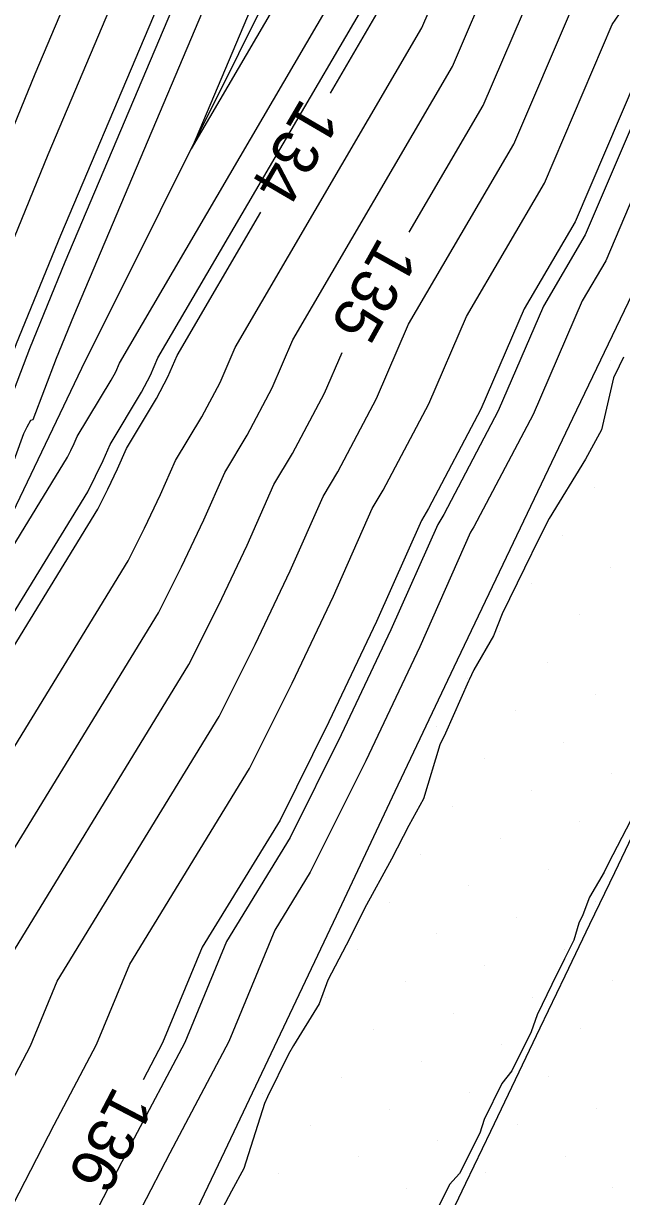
# Model space of a CAD drawing. Extents: x 2354170 to 2357230, y 866100 to 868290.
# Drawn here: x 2355278.6 to 2355304.6, y 866227 to 866278.1 of the extents above; entities that cross this region are included whole.
import ezdxf

# ---------------------------------------------------------------- set-up
doc = ezdxf.new("R2010")
doc.units = 0
for name, color, linetype in [('Default', 7, 'Continuous'), ('DTM Contours Major', 7, 'Continuous'), ('DTM Contours Major Text', 7, 'Continuous'), ('DTM Contours Minor', 7, 'Continuous'), ('Exist DTM Breakline', 7, 'Continuous'), ('Exist DTM Scan Elevation Point', 7, 'Continuous'), ('Exist Roads EOP', 7, 'Continuous'), ('PH Exist DTM Breakline', 7, 'Continuous')]:
    doc.layers.add(name, color=color, linetype=linetype)

msp = doc.modelspace()

# ---------------------------------------------------------------- linework, layer by layer
at = {"layer": 'Default'}
for points in [[(2355291.94, 866275.064), (2355294.596, 866279.608), (2355295.556, 866281.853), (2355298.468, 866286.114), (2355302.123, 866294.59), (2355308.759, 866309.791), (2355312.149, 866317.259), (2355319.815, 866336.843), (2355322.869, 866343.607), (2355326.114, 866352.046), (2355332.101, 866366.476)], [(2355295.371, 866269.014), (2355298.599, 866274.537), (2355300.755, 866279.578), (2355302.11, 866281.561), (2355309.127, 866297.833), (2355312.615, 866305.823), (2355319.123, 866320.158), (2355323.317, 866330.872), (2355330.444, 866346.657), (2355332.296, 866351.473), (2355335.956, 866360.295)], [(2355306.189, 866312.437), (2355307.5, 866315.326), (2355317.481, 866340.824), (2355317.82, 866341.573), (2355320.298, 866348.019), (2355316.963, 866341.825), (2355316.667, 866341.218), (2355303.813, 866317.142), (2355302.135, 866313.7), (2355293.346, 866293.567), (2355292.239, 866291.295), (2355290.723, 866284.084), (2355285.885, 866272.65), (2355291.928, 866282.99), (2355292.09, 866283.369), (2355296.039, 866289.149), (2355297.454, 866292.429), (2355306.189, 866312.437)], [(2355312.705, 866340.884), (2355312.471, 866340.403), (2355302.62, 866321.951), (2355298.281, 866313.055), (2355291.505, 866297.534), (2355288.645, 866291.66), (2355287.471, 866286.079), (2355280.19, 866268.873), (2355278.258, 866264.148), (2355277.348, 866261.759), (2355277.04, 866261.671), (2355276.558, 866260.821), (2355276.155, 866259.945), (2355272.434, 866249.729)], [(2355325.915, 866322.658), (2355316.47, 866301.854), (2355316.131, 866301.076), (2355311.613, 866290.599), (2355307.228, 866279.568), (2355306.602, 866278.454), (2355306.182, 866277.514), (2355305.692, 866276.594), (2355305.248, 866275.652), (2355302.601, 866269.465), (2355300.389, 866265.68), (2355298.499, 866261.311), (2355296.219, 866256.981), (2355295.908, 866256.462), (2355293.954, 866252.056), (2355291.877, 866247.68), (2355289.746, 866243.4), (2355286.357, 866237.869), (2355284.634, 866233.7), (2355283.785, 866232.093)], [(2355284.22, 866288.074), (2355279.066, 866275.895), (2355274.788, 866265.433), (2355274.085, 866263.588), (2355273.37, 866263.384), (2355272.25, 866261.41), (2355271.316, 866259.377), (2355264.23, 866239.927), (2355263.516, 866238.479), (2355262.771, 866237.044), (2355262.099, 866235.541), (2355261.379, 866234.072), (2355260.757, 866232.609), (2355252.064, 866215.937), (2355251.288, 866214.404), (2355250.537, 866212.835), (2355249.757, 866211.28), (2355248.995, 866209.715), (2355248.236, 866208.148), (2355238.535, 866189.512)], [(2355285.846, 866287.077), (2355279.628, 866272.384), (2355276.523, 866264.791), (2355275.717, 866262.673), (2355275.205, 866262.527), (2355274.404, 866261.115), (2355273.736, 866259.661), (2355265.44, 866236.888), (2355265.054, 866236.106), (2355264.652, 866235.332), (2355264.289, 866234.52), (2355263.9, 866233.726), (2355263.564, 866232.936), (2355253.401, 866213.445), (2355252.949, 866212.553), (2355252.512, 866211.638), (2355252.057, 866210.733), (2355251.614, 866209.821), (2355251.171, 866208.908), (2355239.816, 866187.091)], [(2355289.097, 866285.082), (2355280.753, 866265.362), (2355279.994, 866263.506), (2355278.98, 866260.844), (2355278.875, 866260.814), (2355278.712, 866260.526), (2355278.575, 866260.229), (2355274.852, 866250.007), (2355280.494, 866259.216), (2355280.64, 866259.508), (2355280.781, 866259.807), (2355280.915, 866260.108), (2355282.395, 866262.573), (2355282.587, 866262.939), (2355282.747, 866263.309), (2355293.262, 866281.299)], [(2355246.203, 866182.435), (2355246.567, 866183.488), (2355257.091, 866205.836), (2355257.531, 866206.727), (2355257.972, 866207.624), (2355258.438, 866208.514), (2355258.847, 866209.429), (2355259.237, 866210.329), (2355268.635, 866230.294), (2355269.043, 866231.029), (2355269.418, 866231.816), (2355269.821, 866232.596), (2355270.242, 866233.392), (2355270.569, 866234.185), (2355283.137, 866254.697), (2355283.85, 866256.129), (2355284.545, 866257.593), (2355285.198, 866259.066), (2355286.344, 866260.975), (2355287.134, 866262.474), (2355287.788, 866263.987), (2355295.93, 866277.918), (2355297.289, 866281.095)], [(2355310.002, 866280.655), (2355308.5, 866277.295), (2355306.752, 866274.009), (2355305.163, 866270.644), (2355303.936, 866267.774), (2355302.91, 866266.019), (2355300.772, 866261.079), (2355298.194, 866256.182), (2355298.05, 866255.941), (2355295.836, 866250.949), (2355293.482, 866245.99), (2355291.067, 866241.141), (2355289.514, 866238.606), (2355287.512, 866233.762), (2355284.945, 866228.899), (2355282.484, 866224.134)], [(2355248.794, 866182.033), (2355249.379, 866183.724), (2355258.397, 866202.874), (2355259.153, 866204.405), (2355259.91, 866205.944), (2355260.709, 866207.471), (2355261.412, 866209.043), (2355262.082, 866210.587), (2355270.146, 866227.718), (2355270.9, 866229.079), (2355271.596, 866230.536), (2355272.342, 866231.98), (2355273.12, 866233.454), (2355273.727, 866234.922), (2355284.459, 866252.438), (2355285.456, 866254.439), (2355286.427, 866256.485), (2355287.34, 866258.545), (2355288.319, 866260.176), (2355289.407, 866262.242), (2355290.308, 866264.325), (2355297.265, 866276.227), (2355299.022, 866280.337)], [(2355253.978, 866181.229), (2355255.004, 866184.197), (2355261.01, 866196.951), (2355262.396, 866199.759), (2355263.785, 866202.584), (2355265.252, 866205.385), (2355266.542, 866208.27), (2355267.772, 866211.104), (2355273.168, 866222.567), (2355274.615, 866225.179), (2355275.951, 866227.975), (2355277.383, 866230.748), (2355278.877, 866233.577), (2355280.042, 866236.395), (2355287.102, 866247.919), (2355288.666, 866251.06), (2355290.19, 866254.271), (2355291.624, 866257.503), (2355292.269, 866258.579), (2355293.953, 866261.776), (2355295.349, 866265.003), (2355299.933, 866272.846), (2355302.488, 866278.82)], [(2355256.57, 866180.827), (2355257.816, 866184.433), (2355262.317, 866193.989), (2355264.018, 866197.436), (2355265.723, 866200.904), (2355267.524, 866204.342), (2355269.107, 866207.884), (2355270.616, 866211.362), (2355274.678, 866219.991), (2355276.473, 866223.229), (2355278.129, 866226.695), (2355279.904, 866230.131), (2355281.755, 866233.638), (2355283.199, 866237.132), (2355288.424, 866245.66), (2355290.272, 866249.37), (2355292.072, 866253.164), (2355293.766, 866256.983), (2355294.244, 866257.78), (2355296.226, 866261.544), (2355297.869, 866265.342), (2355301.267, 866271.156), (2355304.221, 866278.062), (2355304.538, 866278.526)], [(2355243.424, 866182.533), (2355243.611, 866182.837), (2355243.754, 866183.252), (2355255.784, 866208.798), (2355255.909, 866209.05), (2355256.034, 866209.304), (2355256.166, 866209.556), (2355256.282, 866209.816), (2355256.393, 866210.071), (2355267.125, 866232.87), (2355267.185, 866232.979), (2355267.241, 866233.096), (2355267.301, 866233.212), (2355267.363, 866233.33), (2355267.412, 866233.448), (2355281.816, 866256.957), (2355282.245, 866257.819), (2355282.663, 866258.7), (2355283.057, 866259.587), (2355284.369, 866261.774), (2355284.861, 866262.707), (2355285.268, 866263.648), (2355288.913, 866269.884)], [(2355251.386, 866181.631), (2355252.191, 866183.96), (2355259.704, 866199.913), (2355260.774, 866202.082), (2355261.847, 866204.264), (2355262.981, 866206.428), (2355263.977, 866208.657), (2355264.927, 866210.845), (2355271.657, 866225.143), (2355272.758, 866227.129), (2355273.774, 866229.255), (2355274.863, 866231.364), (2355275.999, 866233.515), (2355276.884, 866235.659), (2355285.781, 866250.179), (2355287.061, 866252.749), (2355288.309, 866255.378), (2355289.482, 866258.024), (2355290.294, 866259.377), (2355291.68, 866262.009), (2355292.447, 866263.781)], [(2355304.716, 866263.564), (2355304.523, 866263.178), (2355304.281, 866262.664), (2355303.745, 866260.407), (2355303.056, 866259.131), (2355301.466, 866256.548), (2355301.02, 866255.654), (2355300.402, 866254.373), (2355299.427, 866252.392), (2355299.043, 866251.427), (2355298.19, 866249.945), (2355297.981, 866249.52), (2355297.952, 866249.453), (2355296.961, 866247.197), (2355296.711, 866246.685), (2355296, 866244.329), (2355295.363, 866243.171), (2355294.598, 866241.706), (2355293.43, 866239.555), (2355292.795, 866238.263), (2355291.836, 866236.438), (2355291.448, 866235.409), (2355290.341, 866233.585), (2355290.113, 866233.206), (2355289.197, 866231.351), (2355289.069, 866231.059), (2355288.177, 866228.233), (2355287.632, 866227.25), (2355286.984, 866226.012)], [(2355305.019, 866243.37), (2355304.051, 866241.53), (2355303.866, 866241.143), (2355303.231, 866240.052), (2355302.937, 866239.278), (2355302.767, 866238.914), (2355302.545, 866238.183), (2355302.145, 866237.365), (2355301.594, 866236.244), (2355300.945, 866234.927), (2355300.682, 866234.185), (2355299.846, 866232.487), (2355299.417, 866231.938), (2355298.64, 866230.367), (2355298.448, 866229.768), (2355297.572, 866228.008), (2355297.131, 866227.532), (2355296.328, 866225.918)]]:
    msp.add_lwpolyline(points, dxfattribs=at)
at = {"layer": 'DTM Contours Major'}
for points in [[(2355295.371, 866269.014), (2355298.599, 866274.537), (2355300.755, 866279.578), (2355302.11, 866281.561), (2355309.127, 866297.833), (2355312.615, 866305.823), (2355319.123, 866320.158), (2355323.317, 866330.872), (2355330.444, 866346.657), (2355332.296, 866351.473), (2355335.956, 866360.295)], [(2355251.386, 866181.631), (2355252.191, 866183.96), (2355259.704, 866199.913), (2355260.774, 866202.082), (2355261.847, 866204.264), (2355262.981, 866206.428), (2355263.977, 866208.657), (2355264.927, 866210.845), (2355271.657, 866225.143), (2355272.758, 866227.129), (2355273.774, 866229.255), (2355274.863, 866231.364), (2355275.999, 866233.515), (2355276.884, 866235.659), (2355285.781, 866250.179), (2355287.061, 866252.749), (2355288.309, 866255.378), (2355289.482, 866258.024), (2355290.294, 866259.377), (2355291.68, 866262.009), (2355292.447, 866263.781)]]:
    msp.add_lwpolyline(points, dxfattribs=at)
at = {"layer": 'DTM Contours Minor'}
for points in [[(2355288.013, 866285.747), (2355280.378, 866267.702), (2355278.837, 866263.934), (2355277.892, 866261.454), (2355277.652, 866261.385), (2355277.276, 866260.722), (2355276.962, 866260.04), (2355268.398, 866236.529), (2355281.375, 866257.71), (2355281.71, 866258.382), (2355282.036, 866259.069), (2355282.343, 866259.761), (2355283.711, 866262.04), (2355284.103, 866262.784), (2355284.428, 866263.535), (2355294.152, 866280.172)], [(2355307.735, 866279.188), (2355306.954, 866277.441), (2355306.045, 866275.732), (2355305.219, 866273.983), (2355303.046, 866268.902), (2355301.229, 866265.793), (2355299.257, 866261.234), (2355296.878, 866256.714), (2355296.622, 866256.288), (2355294.581, 866251.687), (2355292.412, 866247.117), (2355290.186, 866242.647), (2355287.409, 866238.115), (2355285.593, 866233.72), (2355283.264, 866229.31), (2355281.032, 866224.988)]]:
    msp.add_lwpolyline(points, dxfattribs=at)
at = {"layer": 'Exist DTM Breakline'}
msp.add_lwpolyline([(2355296.763, 866225.345), (2355297.846, 866227.598), (2355298.926, 866229.853), (2355300.006, 866232.108), (2355301.086, 866234.363), (2355302.166, 866236.617), (2355303.249, 866238.87), (2355304.332, 866241.124), (2355305.414, 866243.377)], dxfattribs=at)
at = {"layer": 'Exist DTM Scan Elevation Point'}
for p, q in [((2355304.123, 866263.443), (2355304.123, 866263.443)), ((2355303.449, 866257.893), (2355303.449, 866257.893)), ((2355302.069, 866255.808), (2355302.069, 866255.808)), ((2355304.154, 866254.429), (2355304.154, 866254.429)), ((2355300.69, 866253.723), (2355300.69, 866253.723)), ((2355302.775, 866252.344), (2355302.775, 866252.344)), ((2355299.31, 866251.638), (2355299.31, 866251.638)), ((2355301.395, 866250.259), (2355301.395, 866250.259)), ((2355297.931, 866249.553), (2355297.931, 866249.553)), ((2355303.48, 866248.88), (2355303.48, 866248.88)), ((2355300.016, 866248.174), (2355300.016, 866248.174)), ((2355296.552, 866247.468), (2355296.552, 866247.468)), ((2355302.101, 866246.795), (2355302.101, 866246.795)), ((2355298.637, 866246.089), (2355298.637, 866246.089)), ((2355304.186, 866245.415), (2355304.186, 866245.415)), ((2355300.722, 866244.71), (2355300.722, 866244.71)), ((2355297.257, 866244.004), (2355297.257, 866244.004)), ((2355302.807, 866243.33), (2355302.807, 866243.33)), ((2355299.342, 866242.625), (2355299.342, 866242.625)), ((2355295.878, 866241.919), (2355295.878, 866241.919)), ((2355301.427, 866241.245), (2355301.427, 866241.245)), ((2355297.963, 866240.54), (2355297.963, 866240.54)), ((2355294.498, 866239.834), (2355294.498, 866239.834)), ((2355303.512, 866239.866), (2355303.512, 866239.866)), ((2355300.048, 866239.16), (2355300.048, 866239.16)), ((2355296.583, 866238.455), (2355296.583, 866238.455)), ((2355293.119, 866237.749), (2355293.119, 866237.749)), ((2355302.133, 866237.781), (2355302.133, 866237.781)), ((2355298.668, 866237.075), (2355298.668, 866237.075)), ((2355295.204, 866236.37), (2355295.204, 866236.37)), ((2355304.218, 866236.401), (2355304.218, 866236.401)), ((2355291.739, 866235.664), (2355291.739, 866235.664)), ((2355300.753, 866235.696), (2355300.753, 866235.696)), ((2355297.289, 866234.99), (2355297.289, 866234.99)), ((2355293.824, 866234.285), (2355293.824, 866234.285)), ((2355302.838, 866234.316), (2355302.838, 866234.316)), ((2355299.374, 866233.611), (2355299.374, 866233.611)), ((2355290.36, 866233.579), (2355290.36, 866233.579)), ((2355295.909, 866232.905), (2355295.909, 866232.905)), ((2355292.445, 866232.2), (2355292.445, 866232.2)), ((2355301.459, 866232.231), (2355301.459, 866232.231)), ((2355288.981, 866231.494), (2355288.981, 866231.494)), ((2355297.994, 866231.526), (2355297.994, 866231.526)), ((2355294.53, 866230.82), (2355294.53, 866230.82)), ((2355303.544, 866230.852), (2355303.544, 866230.852)), ((2355291.066, 866230.115), (2355291.066, 866230.115)), ((2355300.079, 866230.146), (2355300.079, 866230.146)), ((2355296.615, 866229.441), (2355296.615, 866229.441)), ((2355293.151, 866228.735), (2355293.151, 866228.735)), ((2355302.164, 866228.767), (2355302.164, 866228.767)), ((2355289.686, 866228.03), (2355289.686, 866228.03)), ((2355298.7, 866228.061), (2355298.7, 866228.061)), ((2355295.236, 866227.356), (2355295.236, 866227.356)), ((2355304.249, 866227.387), (2355304.249, 866227.387))]:
    msp.add_line(p, q, dxfattribs=at)
at = {"layer": 'Exist Roads EOP'}
msp.add_lwpolyline([(2355312.899, 866282.53), (2355310.294, 866277.125), (2355307.69, 866271.719), (2355305.09, 866266.312), (2355302.495, 866260.902), (2355299.906, 866255.489), (2355297.326, 866250.072), (2355294.754, 866244.652), (2355292.186, 866239.229), (2355289.618, 866233.807), (2355287.046, 866228.386), (2355284.467, 866222.968), (2355281.878, 866217.555), (2355279.279, 866212.148), (2355276.672, 866206.744), (2355274.06, 866201.342), (2355271.446, 866195.941), (2355268.832, 866190.541), (2355266.221, 866185.139), (2355263.614, 866179.735), (2355261.649, 866175.655)], dxfattribs=at)
at = {"layer": 'PH Exist DTM Breakline'}
for points in [[(2355281.117, 866263.09), (2355291.385, 866283.678), (2355294.507, 866291.064), (2355304.567, 866314.107), (2355322.328, 866352.396), (2355341.35, 866391.869), (2355361.718, 866430.873), (2355381.648, 866471.864), (2355403.329, 866518.372), (2355424.612, 866562.24), (2355423.403, 866563.319), (2355423.174, 866564.881), (2355424.474, 866567.914), (2355426.326, 866567.421), (2355427.666, 866565.955), (2355427.962, 866564.005), (2355426.4, 866561.553)], [(2355241.77, 866182.764), (2355241.927, 866183.098), (2355266.861, 866233.32), (2355281.117, 866263.09)]]:
    msp.add_lwpolyline(points, dxfattribs=at)

# ---------------------------------------------------------------- texts
at = {"layer": 'Default'}
for s, rotation, p in [('134', 239.6946, (2355290.696, 866274.916)), ('135', 240.8012, (2355294.079, 866268.87)), ('136', 242.4305, (2355282.537, 866231.892))]:
    msp.add_text(s, height=2, rotation=rotation, dxfattribs=at).set_placement(p)
at = {"layer": 'DTM Contours Major Text'}
msp.add_text('135', height=2, rotation=240.8012, dxfattribs=at).set_placement((2355294.079, 866268.87))

doc.saveas('drawing.dxf')
